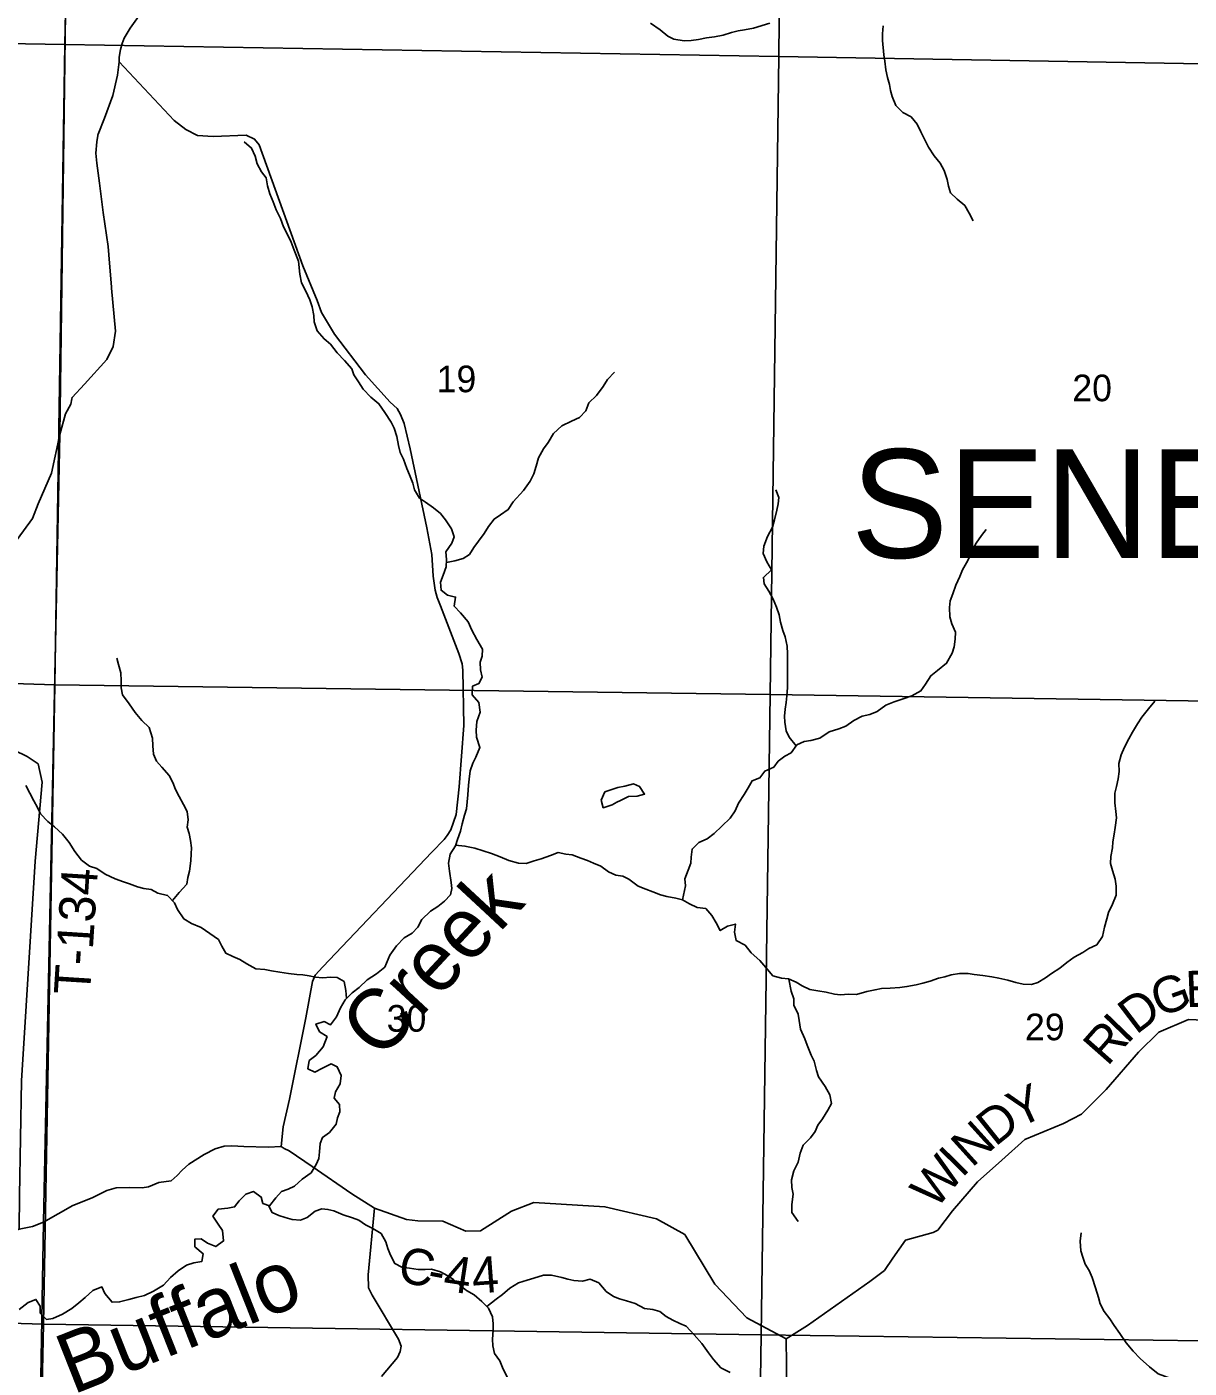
# Model space of a CAD drawing. Extents: x 2043100 to 2470832, y 443715 to 810583.
# Drawn here: x 2258688 to 2268319, y 675442 to 686553 of the extents above; entities that cross this region are included whole.
import ezdxf

# ---------------------------------------------------------------- set-up
doc = ezdxf.new("R2010")
doc.units = 0
for name, color, linetype in [('GM_X_County_Road', 7, 'Continuous'), ('GM_X_County_Road_Text', 7, 'Continuous'), ('GM_X_Minor_Lake', 7, 'Continuous'), ('GM_X_Minor_River', 7, 'Continuous'), ('GM_X_Minor_River_Text', 7, 'Continuous'), ('GM_X_Section', 7, 'Continuous'), ('GM_X_Section_Text', 7, 'Continuous'), ('GM_X_State_Route', 7, 'Continuous'), ('GM_X_Township', 7, 'Continuous'), ('GM_X_Township_Road', 7, 'Continuous'), ('GM_X_Township_Road_Text', 7, 'Continuous'), ('GM_X_Township_ROW', 7, 'Continuous'), ('GM_X_Township_Text', 7, 'Continuous')]:
    doc.layers.add(name, color=color, linetype=linetype)

msp = doc.modelspace()

# ---------------------------------------------------------------- linework, layer by layer
at = {"layer": 'GM_X_County_Road'}
for points in [[(2261569, 676768), (2261833, 676673), (2261927, 676662), (2262135, 676660), (2262326, 676577), (2262446, 676578), (2262705, 676742), (2262889, 676815), (2263478, 676779), (2263906, 676680), (2264139, 676548), (2264390, 676137), (2264655, 675860), (2264979, 675685), (2265158, 675796), (2265674, 676160), (2265796, 676251), (2265863, 676354), (2265968, 676501), (2266198, 676565), (2266236, 676585), (2266359, 676746), (2266564, 676984), (2266767, 677166), (2266958, 677336), (2267279, 677469), (2267427, 677546), (2267632, 677750), (2267898, 678058), (2268067, 678224), (2268313, 678330), (2269216, 678290)], [(2258270, 676501), (2258409, 676513), (2258624, 676593), (2258734, 676614), (2258826, 676651), (2259069, 676789), (2259231, 676854), (2259352, 676914), (2259428, 676936), (2259535, 676939), (2259644, 676936), (2259697, 676943), (2259781, 676980), (2259885, 676994), (2259933, 677039), (2259975, 677083), (2260031, 677132), (2260158, 677213), (2260248, 677259), (2260322, 677282), (2260388, 677284), (2260486, 677277), (2260688, 677273), (2260795, 677279)]]:
    msp.add_lwpolyline(points, dxfattribs=at)
at = {"layer": 'GM_X_Minor_Lake'}
for points in [[(2263578, 680130), (2263606, 680145), (2263673, 680176), (2263745, 680179), (2263807, 680197), (2263766, 680261), (2263716, 680281), (2263644, 680264), (2263585, 680251), (2263477, 680216)], [(2263477, 680216), (2263448, 680148), (2263464, 680084), (2263538, 680109), (2263578, 680130)]]:
    msp.add_lwpolyline(points, dxfattribs=at)
at = {"layer": 'GM_X_Minor_River'}
for points in [[(2264845, 686584), (2264709, 686543), (2264635, 686529), (2264583, 686521), (2264527, 686506), (2264459, 686484), (2264385, 686469), (2264321, 686461), (2264253, 686448), (2264193, 686440), (2264135, 686438), (2264049, 686451), (2263999, 686475), (2263937, 686529), (2263857, 686582)], [(2265785, 686560), (2265777, 686496), (2265777, 686440), (2265790, 686320), (2265798, 686268), (2265807, 686196), (2265819, 686134), (2265835, 686076), (2265845, 686026), (2265858, 685976), (2265890, 685900), (2265946, 685844), (2266015, 685806), (2266065, 685747), (2266095, 685683), (2266130, 685617), (2266160, 685555), (2266206, 685485), (2266255, 685423), (2266289, 685362), (2266313, 685288), (2266324, 685234), (2266342, 685178), (2266396, 685126), (2266460, 685072), (2266497, 685010), (2266529, 684947)], [(2260940, 684611), (2260903, 684702), (2260879, 684768), (2260853, 684822), (2260814, 684896), (2260790, 684966), (2260754, 685036), (2260729, 685102), (2260703, 685170), (2260683, 685236), (2260670, 685302), (2260634, 685353), (2260596, 685417), (2260579, 685481), (2260551, 685549), (2260489, 685599)], [(2262352, 680321), (2262361, 680389), (2262383, 680453), (2262408, 680503), (2262443, 680584), (2262415, 680668), (2262410, 680726), (2262417, 680798), (2262444, 680876), (2262434, 680956), (2262377, 681020), (2262382, 681090), (2262434, 681112), (2262462, 681165), (2262447, 681227), (2262444, 681289), (2262460, 681341), (2262465, 681399), (2262416, 681477), (2262376, 681554), (2262345, 681624), (2262282, 681699), (2262230, 681753), (2262241, 681829), (2262173, 681846), (2262120, 681886), (2262116, 681954), (2262137, 682010), (2262164, 682081), (2262166, 682141), (2262161, 682203), (2262210, 682275), (2262230, 682328), (2262207, 682395), (2262158, 682469), (2262116, 682521), (2262057, 682568), (2261991, 682615), (2261941, 682649), (2261900, 682717), (2261887, 682773), (2261859, 682842), (2261838, 682894), (2261809, 682972), (2261781, 683028), (2261768, 683084), (2261755, 683158), (2261733, 683228), (2261706, 683279), (2261655, 683357), (2261605, 683430), (2261538, 683486), (2261475, 683551), (2261437, 683611), (2261398, 683669), (2261380, 683720), (2261321, 683790), (2261260, 683853), (2261204, 683923), (2261151, 683968), (2261093, 684034), (2261068, 684108), (2261065, 684162), (2261053, 684234), (2261034, 684290), (2261001, 684363), (2260963, 684433), (2260950, 684505), (2260940, 684611)], [(2262165, 682115), (2262234, 682129), (2262304, 682148), (2262355, 682183), (2262393, 682239), (2262430, 682292), (2262479, 682356), (2262513, 682415), (2262560, 682475), (2262612, 682510), (2262677, 682554), (2262719, 682619), (2262804, 682712), (2262859, 682789), (2262890, 682849), (2262908, 682913), (2262927, 682983), (2262970, 683058), (2263009, 683110), (2263051, 683183), (2263120, 683248), (2263200, 683287), (2263267, 683317), (2263321, 683372), (2263346, 683438), (2263409, 683499), (2263465, 683574), (2263500, 683632), (2263557, 683691)], [(2265062, 680596), (2265004, 680668), (2264981, 680722), (2264969, 680792), (2264966, 680842), (2264972, 680900), (2264979, 680957), (2264986, 681011), (2264990, 681081), (2264991, 681145), (2264990, 681221), (2264991, 681307), (2264991, 681359), (2264988, 681423), (2264971, 681501), (2264953, 681553), (2264934, 681621), (2264922, 681681), (2264901, 681745), (2264872, 681812), (2264836, 681878), (2264799, 681940), (2264792, 681992), (2264858, 682054), (2264819, 682120), (2264790, 682190), (2264796, 682252), (2264825, 682330), (2264868, 682407), (2264884, 682469), (2264903, 682549), (2264914, 682602), (2264918, 682654), (2264893, 682718)], [(2264122, 679320), (2264145, 679436), (2264140, 679494), (2264167, 679567), (2264191, 679625), (2264194, 679675), (2264200, 679741), (2264257, 679796), (2264325, 679826), (2264384, 679871), (2264448, 679932), (2264517, 679999), (2264558, 680059), (2264584, 680123), (2264631, 680194), (2264666, 680250), (2264698, 680307), (2264763, 680332), (2264803, 680386), (2264877, 680419), (2264914, 680469), (2264970, 680512), (2265021, 680540), (2265069, 680605), (2265128, 680634), (2265184, 680640), (2265258, 680661), (2265337, 680712), (2265415, 680737), (2265475, 680760), (2265542, 680808), (2265610, 680843), (2265672, 680856), (2265734, 680882), (2265805, 680933), (2265875, 680962), (2265950, 680985), (2266022, 681010), (2266096, 681052), (2266135, 681109), (2266180, 681177), (2266234, 681220), (2266309, 681281), (2266355, 681365), (2266372, 681418), (2266379, 681480), (2266383, 681538), (2266354, 681608), (2266337, 681666), (2266333, 681742), (2266340, 681798), (2266361, 681856), (2266387, 681928), (2266420, 681999), (2266441, 682055), (2266473, 682112), (2266504, 682172), (2266528, 682224), (2266553, 682277), (2266599, 682339), (2266636, 682390)], [(2259895, 679315), (2259951, 679383), (2260014, 679452), (2260023, 679506), (2260035, 679560), (2260046, 679644), (2260051, 679703), (2260053, 679753), (2260044, 679813), (2260034, 679871), (2260017, 679924), (2260024, 679985), (2260018, 680053), (2259987, 680110), (2259950, 680176), (2259920, 680236), (2259899, 680294), (2259867, 680351), (2259808, 680419), (2259763, 680470), (2259737, 680528), (2259732, 680596), (2259730, 680660), (2259703, 680748), (2259640, 680808), (2259587, 680873), (2259537, 680945), (2259482, 681018), (2259471, 681076), (2259471, 681134), (2259466, 681202), (2259449, 681270), (2259435, 681324)], [(2267707, 679920), (2267716, 680000), (2267712, 680054), (2267703, 680126), (2267702, 680204), (2267716, 680259), (2267731, 680323), (2267738, 680383), (2267736, 680451), (2267755, 680521), (2267784, 680586), (2267819, 680656), (2267851, 680710), (2267890, 680779), (2267928, 680833), (2267983, 680904), (2268034, 680967)], [(2261337, 678504), (2261332, 678570), (2261318, 678644), (2261259, 678678), (2261207, 678681), (2261137, 678674), (2261081, 678680), (2261027, 678693), (2260975, 678701), (2260925, 678702), (2260857, 678710), (2260785, 678721), (2260715, 678734), (2260659, 678744), (2260587, 678749), (2260510, 678790), (2260454, 678826), (2260396, 678851), (2260338, 678879), (2260305, 678938), (2260276, 678992), (2260204, 679041), (2260133, 679093), (2260053, 679126), (2259989, 679163), (2259938, 679241), (2259913, 679295), (2259855, 679358), (2259775, 679377), (2259718, 679407), (2259658, 679414), (2259606, 679428), (2259540, 679455), (2259490, 679469), (2259420, 679496), (2259337, 679535), (2259269, 679580), (2259207, 679600), (2259142, 679649), (2259085, 679721), (2259039, 679796), (2258984, 679864), (2258917, 679925), (2258863, 679969), (2258802, 680034), (2258778, 680086), (2258747, 680140), (2258713, 680206), (2258680, 680267)], [(2259171, 676026), (2259235, 676086), (2259310, 676115), (2259335, 676061), (2259395, 675988), (2259457, 675990), (2259533, 676011), (2259595, 676028), (2259663, 676045), (2259738, 676079), (2259822, 676130), (2259879, 676193), (2259941, 676248), (2260010, 676294), (2260072, 676313), (2260138, 676324), (2260149, 676390), (2260079, 676447), (2260080, 676509), (2260134, 676512), (2260184, 676476), (2260254, 676449), (2260318, 676496), (2260309, 676582), (2260273, 676635), (2260230, 676701), (2260273, 676758), (2260353, 676766), (2260409, 676777), (2260449, 676827), (2260502, 676882), (2260566, 676905), (2260630, 676859), (2260645, 676807), (2260699, 676786), (2260752, 676853), (2260798, 676905), (2260853, 676924), (2260907, 676948), (2260971, 677007), (2261044, 677060), (2261087, 677128), (2261107, 677179), (2261114, 677235), (2261119, 677303), (2261137, 677353), (2261196, 677394), (2261250, 677462), (2261263, 677514), (2261283, 677565), (2261278, 677627), (2261236, 677678), (2261247, 677731), (2261284, 677797), (2261294, 677865), (2261261, 677939), (2261209, 677962), (2261139, 677928), (2261075, 677893), (2261017, 677920), (2261028, 677989), (2261082, 678031), (2261145, 678104), (2261176, 678188), (2261112, 678228), (2261083, 678292), (2261151, 678312), (2261205, 678287), (2261253, 678353), (2261286, 678426), (2261325, 678492), (2261383, 678551), (2261442, 678595), (2261507, 678658), (2261585, 678709), (2261654, 678764), (2261697, 678864), (2261751, 678939), (2261816, 679006), (2261881, 679044), (2261927, 679095), (2261962, 679159), (2262033, 679226), (2262093, 679265), (2262149, 679309), (2262198, 679362), (2262209, 679416), (2262205, 679466), (2262190, 679558), (2262181, 679626), (2262197, 679700), (2262240, 679769), (2262257, 679821), (2262281, 679891), (2262296, 679950), (2262315, 680022), (2262331, 680076), (2262338, 680132), (2262342, 680192), (2262349, 680271), (2262352, 680321)], [(2262241, 679773), (2262318, 679766), (2262400, 679749), (2262538, 679704), (2262611, 679677), (2262683, 679647), (2262763, 679626), (2262825, 679621), (2262893, 679643), (2262949, 679662), (2263026, 679689), (2263090, 679712), (2263154, 679700), (2263208, 679693), (2263279, 679665), (2263333, 679646), (2263383, 679626), (2263443, 679601), (2263508, 679552), (2263570, 679526), (2263626, 679517), (2263676, 679493), (2263753, 679434), (2263817, 679409), (2263875, 679387), (2263940, 679362), (2263992, 679350), (2264066, 679335), (2264122, 679320), (2264180, 679288), (2264243, 679257), (2264313, 679250), (2264363, 679192), (2264400, 679132), (2264434, 679067), (2264494, 679103), (2264560, 679120), (2264553, 679054), (2264567, 678984), (2264640, 678945), (2264690, 678883), (2264761, 678820), (2264811, 678760), (2264870, 678693), (2264942, 678672), (2265000, 678666), (2265063, 678639), (2265113, 678609), (2265177, 678578), (2265243, 678567), (2265311, 678557), (2265380, 678540), (2265430, 678535), (2265496, 678541), (2265564, 678536), (2265649, 678561), (2265717, 678576), (2265771, 678586), (2265843, 678589), (2265921, 678594), (2265981, 678602), (2266057, 678617), (2266111, 678630), (2266174, 678648), (2266242, 678673), (2266294, 678684), (2266348, 678700), (2266416, 678711), (2266488, 678710), (2266538, 678704), (2266610, 678695), (2266684, 678684), (2266742, 678672), (2266816, 678655), (2266882, 678636), (2266944, 678623), (2267012, 678619), (2267066, 678636), (2267128, 678675), (2267179, 678711), (2267247, 678756), (2267305, 678801), (2267366, 678845), (2267438, 678884), (2267489, 678919), (2267553, 678949), (2267600, 679018), (2267617, 679094), (2267637, 679164), (2267650, 679217), (2267685, 679285), (2267713, 679359), (2267714, 679434), (2267707, 679492), (2267685, 679563), (2267668, 679621), (2267669, 679679), (2267683, 679752), (2267688, 679802), (2267698, 679864), (2267707, 679920)], [(2265003, 678665), (2265021, 678566), (2265044, 678502), (2265043, 678450), (2265079, 678375), (2265088, 678323), (2265099, 678251), (2265135, 678171), (2265154, 678117), (2265187, 678035), (2265211, 677984), (2265232, 677908), (2265249, 677854), (2265303, 677774), (2265342, 677707), (2265355, 677633), (2265325, 677580), (2265280, 677506), (2265241, 677455), (2265219, 677403), (2265182, 677351), (2265122, 677288), (2265095, 677224), (2265080, 677147), (2265043, 677077), (2265023, 677001), (2265028, 676939), (2265039, 676883), (2265026, 676798), (2265028, 676732), (2265079, 676657)], [(2260691, 676789), (2260721, 676730), (2260776, 676707), (2260830, 676689), (2260888, 676672), (2260956, 676668), (2261010, 676689), (2261077, 676742), (2261133, 676762), (2261183, 676757), (2261233, 676745), (2261309, 676712), (2261388, 676687), (2261440, 676669), (2261494, 676630), (2261554, 676600), (2261623, 676557), (2261662, 676489), (2261680, 676434), (2261701, 676378), (2261737, 676308), (2261796, 676277), (2261860, 676271), (2261930, 676260), (2261990, 676260), (2262042, 676263), (2262116, 676240), (2262172, 676210), (2262223, 676177), (2262277, 676129), (2262330, 676086), (2262396, 676048), (2262458, 675995), (2262513, 675939), (2262546, 675868), (2262552, 675808), (2262551, 675756), (2262548, 675682), (2262550, 675628), (2262563, 675562), (2262607, 675502), (2262630, 675446), (2262669, 675368)], [(2268314, 675315), (2268236, 675340), (2268180, 675350), (2268115, 675375), (2268061, 675395), (2267991, 675452), (2267914, 675521), (2267855, 675583), (2267797, 675652), (2267746, 675728), (2267699, 675795), (2267663, 675851), (2267614, 675912), (2267581, 675974), (2267567, 676028), (2267544, 676108), (2267515, 676194), (2267491, 676252), (2267458, 676303), (2267437, 676361), (2267421, 676415), (2267416, 676495), (2267423, 676563)], [(2262500, 675953), (2262576, 676012), (2262630, 676051), (2262689, 676105), (2262763, 676148), (2262833, 676171), (2262890, 676186), (2262968, 676212), (2263036, 676211), (2263120, 676194), (2263170, 676180), (2263222, 676167), (2263292, 676162), (2263356, 676180), (2263427, 676149), (2263489, 676078), (2263548, 676034), (2263600, 676015), (2263656, 675999), (2263728, 675976), (2263807, 675937), (2263875, 675929), (2263933, 675912), (2263985, 675871), (2264040, 675839), (2264100, 675812), (2264152, 675790), (2264219, 675717), (2264281, 675647), (2264336, 675568), (2264379, 675514), (2264440, 675445), (2264516, 675406)], [(2258624, 675928), (2258698, 675987), (2258763, 676011), (2258800, 675954), (2258799, 675896), (2258851, 675846), (2258905, 675853), (2258985, 675888), (2259062, 675936), (2259120, 675983), (2259171, 676026)]]:
    msp.add_lwpolyline(points, dxfattribs=at)
at = {"layer": 'GM_X_Section'}
for points in [[(2264970, 691637), (2264918, 686308), (2259002, 686407), (2259112, 691708)], [(2264970, 691637), (2270245, 691539), (2270186, 686216), (2264918, 686308)], [(2253769, 686495), (2259002, 686407), (2258921, 681101), (2253630, 681271)], [(2259002, 686407), (2264918, 686308), (2264848, 681021), (2258921, 681101)], [(2270186, 686216), (2270133, 680943), (2264848, 681021), (2264918, 686308)], [(2253630, 681271), (2258921, 681101), (2258827, 675805), (2253437, 675966)], [(2258921, 681101), (2264848, 681021), (2264772, 675717), (2258827, 675805)], [(2264848, 681021), (2270133, 680943), (2270050, 675647), (2264772, 675717)], [(2258827, 675805), (2258713, 670510), (2253430, 670608), (2253437, 675966)], [(2264772, 675717), (2264693, 670424), (2264125, 670418), (2258713, 670510), (2258827, 675805)], [(2270050, 675647), (2269964, 670340), (2269548, 670345), (2264693, 670424), (2264772, 675717)]]:
    msp.add_lwpolyline(points, close=True, dxfattribs=at)
at = {"layer": 'GM_X_State_Route'}
msp.add_lwpolyline([(2261628, 675372), (2261759, 675529), (2261782, 675579), (2261790, 675625), (2261768, 675681), (2261551, 676046), (2261520, 676108), (2261517, 676216), (2261569, 676768), (2261380, 676887), (2261052, 677113), (2260863, 677242), (2260821, 677261), (2260795, 677279), (2260813, 677442), (2260864, 677670), (2260999, 678345), (2261055, 678646), (2261077, 678696), (2261140, 678767), (2262043, 679717), (2262146, 679822), (2262172, 679854), (2262202, 679902), (2262245, 680027), (2262271, 680257), (2262308, 680765), (2262300, 681223), (2262296, 681275), (2262269, 681363), (2262116, 681757), (2262088, 681825), (2262071, 681885), (2262055, 682003), (2262045, 682181), (2262002, 682403), (2261865, 683058), (2261815, 683266), (2261784, 683342), (2261756, 683392), (2261698, 683445), (2261494, 683670), (2261237, 684007), (2261129, 684187), (2261093, 684287), (2260976, 684574), (2260614, 685574), (2260575, 685622), (2260505, 685655), (2260233, 685643), (2260103, 685654), (2260005, 685702), (2259910, 685777), (2259452, 686262), (2259453, 686302), (2259464, 686366), (2259478, 686414), (2259495, 686460), (2259544, 686543), (2259687, 686742)], dxfattribs=at)
at = {"layer": 'GM_X_Township'}
for points in [[(2228570, 692450), (2233562, 692283), (2235857, 692235), (2237079, 692186), (2240552, 692108), (2242853, 692061), (2249438, 691906), (2250969, 691851), (2251072, 691849), (2252659, 691828), (2253799, 691787), (2257336, 691739), (2259078, 691690), (2259059, 688587), (2259026, 687905), (2258961, 683177), (2258826, 676651), (2258742, 671669)], [(2258742, 671669), (2258826, 676651), (2258961, 683177), (2259026, 687905), (2259059, 688587), (2259078, 691690), (2260528, 691671), (2264161, 691638), (2264209, 691639), (2264826, 691636), (2265625, 691610), (2266029, 691606), (2272743, 691497), (2274138, 691479), (2276850, 691444), (2286381, 691321), (2287025, 691313), (2290215, 691284), (2290303, 691283), (2291310, 691274), (2291293, 689692), (2291155, 683246), (2291207, 678355), (2291163, 672835)]]:
    msp.add_lwpolyline(points, dxfattribs=at)
at = {"layer": 'GM_X_Township_Road'}
for points in [[(2259277, 685657), (2259278, 685665), (2259332, 685797), (2259401, 685984), (2259439, 686152), (2259452, 686262)], [(2259390, 684399), (2259373, 684594), (2259362, 684732), (2259320, 685015), (2259291, 685258), (2259267, 685423), (2259260, 685507), (2259267, 685601), (2259277, 685654), (2259277, 685657)], [(2259061, 683471), (2259063, 683483), (2259165, 683594), (2259350, 683797), (2259405, 683904), (2259422, 684032), (2259391, 684387), (2259390, 684399)], [(2258381, 680657), (2258372, 680753), (2258371, 681111), (2258353, 681183), (2258282, 681319), (2258194, 681493), (2258154, 681597), (2258161, 681707), (2258236, 681854), (2258337, 681983), (2258609, 682307), (2258736, 682481), (2258783, 682601), (2258893, 682855), (2258961, 683177), (2259009, 683346), (2259052, 683427), (2259061, 683471)], [(2258624, 676593), (2258628, 676873), (2258644, 677823), (2258757, 679641), (2258814, 680295), (2258781, 680447), (2258692, 680509), (2258584, 680560), (2258463, 680599), (2258419, 680619), (2258396, 680631), (2258383, 680639), (2258381, 680657)]]:
    msp.add_lwpolyline(points, dxfattribs=at)
at = {"layer": 'GM_X_Township_ROW'}
msp.add_lwpolyline([(2265935, 672455), (2265818, 672600), (2265586, 673146), (2265419, 673462), (2265135, 674000), (2265088, 674222), (2265004, 674612), (2264986, 675255), (2264979, 675685)], dxfattribs=at)

# ---------------------------------------------------------------- texts
at = {"layer": 'GM_X_County_Road_Text'}
for s, rotation, p in [('G', 19.6688, (2268068, 678347)), ('E', 2.1904, (2268293, 678431)), ('D', 37.2517, (2267879, 678199)), ('I', 46.0378, (2267803, 678118)), ('R', 48.6426, (2267642, 677936)), ('Y', 24.7337, (2266901, 677426)), ('D', 38.7281, (2266712, 677271)), ('N', 42.1164, (2266519, 677097)), ('W', 50.6039, (2266220, 676749)), ('I', 45.4968, (2266436, 677012)), ('C', 348.4428, (2261750, 676163)), ('4', 351.4567, (2262129, 676087)), ('4', 4.3156, (2262386, 676057)), ('-', 349.0601, (2261995, 676113))]:
    msp.add_text(s, height=300, rotation=rotation, dxfattribs=at).set_placement(p)
at = {"layer": 'GM_X_Minor_River_Text'}
for s, rotation, p in [('Creek', 47.1172, (2261616, 677981)), ('Buffalo', 21.6171, (2259067, 675219))]:
    msp.add_text(s, height=500, rotation=rotation, dxfattribs=at).set_placement(p)
at = {"layer": 'GM_X_Section_Text'}
for s, p in [('19', (2262084, 683526)), ('20', (2267351, 683451)), ('30', (2261670, 678229)), ('29', (2266959, 678158))]:
    msp.add_text(s, height=220.8, rotation=0, dxfattribs=at).set_placement(p)
at = {"layer": 'GM_X_Township_Road_Text'}
msp.add_text('T-134', height=300, rotation=86.3536, dxfattribs=at).set_placement((2259211, 678528))
at = {"layer": 'GM_X_Township_Text'}
msp.add_text('SENECA', height=900, rotation=0, dxfattribs=at).set_placement((2265518, 682154))

doc.saveas('drawing.dxf')
